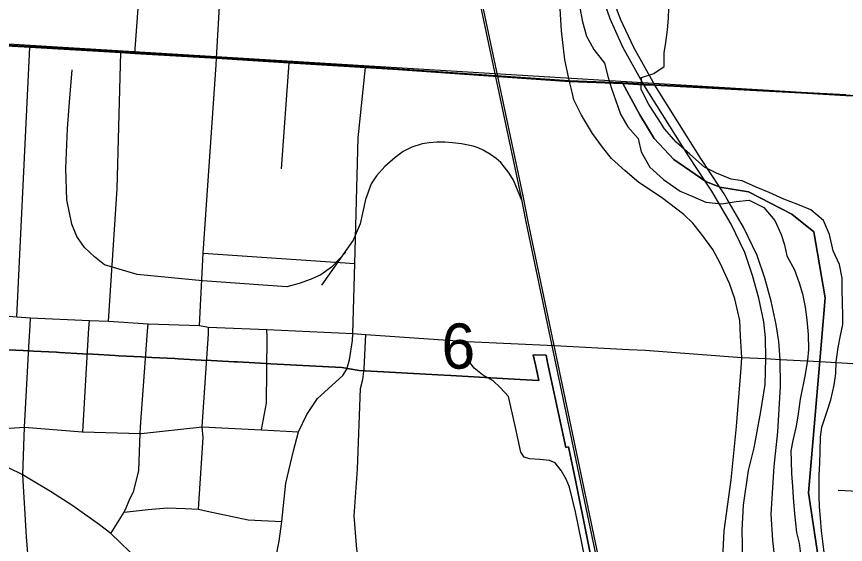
# Model space of a CAD drawing. Extents: x 114843 to 284848, y 317643 to 566895.
# Drawn here: x 196197 to 200250, y 394024 to 396605 of the extents above; entities that cross this region are included whole.
import ezdxf

# ---------------------------------------------------------------- set-up
doc = ezdxf.new("R2010")
doc.units = 0
for name, color, linetype in [('GM_X_City_Street', 7, 'Continuous'), ('GM_X_Corporation', 7, 'Continuous'), ('GM_X_County_Road', 7, 'Continuous'), ('GM_X_Major_River', 7, 'Continuous'), ('GM_X_Rail_Line', 7, 'Continuous'), ('GM_X_Section', 7, 'Continuous'), ('GM_X_Section_Text', 7, 'Continuous'), ('GM_X_State_Route', 7, 'Continuous'), ('GM_X_Township', 7, 'Continuous')]:
    doc.layers.add(name, color=color, linetype=linetype)

msp = doc.modelspace()

# ---------------------------------------------------------------- linework, layer by layer
at = {"layer": 'GM_X_City_Street'}
for p, q in [((196198.4, 395136), (196260.7, 396455.9)), ((197492.4, 395860.2), (197529.4, 396379)), ((199318, 396268.7), (200032.7, 396231.2)), ((197109.5, 395447.7), (197849.9, 395396.7)), ((196549.9, 395081.1), (196553.5, 395117.9)), ((196836.3, 395066.6), (196840.8, 395102.3)), ((196521.2, 394574.3), (196549.9, 395081.1)), ((197134.5, 395054.2), (197135.5, 395086.7)), ((197421.6, 395037.3), (197420.1, 395074.2))]:
    msp.add_line(p, q, dxfattribs=at)
for points in [[(196775.4, 396424.9), (196800.1, 396756.3), (196820, 397255), (196843, 397487.4)], [(197172.2, 396369.3), (197173.9, 396400.7), (197191.6, 396712.1), (197243.4, 397467.7)], [(196119.5, 396463.3), (196260.7, 396455.9), (196705.7, 396429.2), (196775.4, 396424.9), (197173.9, 396400.7), (197529.4, 396379), (197903.5, 396356.2), (198060.9, 396345.3)], [(196646.3, 395115.6), (196688.1, 395762.1), (196705.7, 396429.2)], [(197091.3, 395093.8), (197109.5, 395447.7), (197172.2, 396369.3)], [(197839.5, 395021.2), (197841.2, 395055.7), (197849.9, 395396.7), (197867.4, 396011.1), (197903.5, 396356.2)], [(198060.9, 396345.3), (198900.2, 396287.4), (199160.5, 396277.3), (199264.4, 396271.7), (199318, 396268.7)], [(200032.7, 396231.2), (200252.1, 396219.6), (200800.3, 396195), (201422.5, 396170.3), (201797.5, 396152.1), (202181.5, 396136), (202406.4, 396123.8), (202517.7, 396122)], [(194983, 395195.2), (195078.6, 395191.6), (195385.9, 395181.7), (195677.7, 395165.5), (195968.6, 395149), (196026, 395150.9), (196198.4, 395136), (196264.7, 395132), (196553.5, 395117.9), (196646.3, 395115.6), (196840.8, 395102.3), (197091.3, 395093.8), (197135.5, 395086.7), (197420.1, 395074.2), (197841.2, 395055.7), (197905, 395050.3), (198400.2, 395015.5), (198826.8, 394997.1), (199191.2, 394977.5)], [(196256.9, 394987.6), (196262.7, 395094.9), (196264.7, 395132)], [(196657.9, 394077.9), (196722.3, 394180.8), (196732.5, 394203.5), (196747.9, 394238.3), (196769.2, 394286.2), (196794.6, 394385.3), (196800.2, 394566.2), (196803.3, 394598.1), (196836.3, 395066.6)], [(197086.8, 394195.6), (197109.1, 394545.9), (197104.5, 394598.7), (197134.5, 395054.2)], [(198334.6, 392205.3), (198236.7, 392578.4), (198145.6, 392887.4), (197899.9, 393703.3), (197887.2, 393761.6), (197895.9, 393799.5), (197860.9, 394001), (197847.5, 394163.7), (197864.3, 394391.2), (197879.1, 394786.5), (197890.3, 394830.7), (197895.7, 394882.5), (197905, 395050.3)], [(197394.2, 394583.4), (197418.5, 394714.6), (197421.6, 395037.3)], [(197445.6, 393634.4), (197409.9, 393712), (197404.9, 393767.9), (197423, 393836.5), (197463.7, 393956.7), (197480.4, 394039.2), (197493.3, 394136.7), (197513.1, 394324), (197551.4, 394481), (197575.4, 394573.9), (197616.1, 394659.8), (197668.3, 394736.7), (197792.3, 394849.7), (197812.2, 394880), (197824.4, 394925.6), (197839.5, 395021.2)], [(198991, 393880.1), (198929.9, 394182.6), (198901, 394303), (198884.8, 394342.1), (198859.3, 394385.9), (198830, 394423.1), (198802.8, 394434.1), (198756, 394438.4), (198705.5, 394441.8), (198679.3, 394450), (198662.3, 394475.2), (198637.1, 394595.6), (198602.3, 394746.8), (198561.8, 394791.4), (198527, 394822.9), (198475.3, 394853.4), (198434.9, 394884.9), (198416, 394910.9), (198400.8, 394949.2), (198399.6, 394980), (198400.2, 395015.5)], [(196273.1, 391460.7), (196310.2, 392154.4), (196350.5, 393027.2), (196366, 393382.2), (196317.5, 393607.5), (196255.2, 393940.4), (196245.6, 394061.1), (196227.8, 394363.9), (196235.7, 394597.5), (196256.9, 394987.6)], [(199191.2, 394977.5), (199271.1, 394973.2), (199743.5, 394938.2)], [(199743.5, 394938.2), (199860, 394932.2), (199930.2, 394928.6), (200125.7, 394918.1), (200738.7, 394880.2), (201063, 394863.6), (201358.9, 394851), (201739.1, 394824.3), (202119.2, 394811.2), (202612.4, 394779.7), (202956.4, 394766.8), (203157.5, 394757.7), (203296.5, 394745), (203346.1, 394731.7)], [(195790.6, 394569.9), (195942.4, 394577.1), (196235.7, 394597.5), (196517, 394574.4), (196521.2, 394574.3), (196800.2, 394566.2), (196805.9, 394566), (197104.5, 394598.7), (197394.2, 394583.4), (197575.4, 394573.9)], [(196796, 393943.5), (196657.9, 394077.9), (196602, 394120.1), (196471.1, 394212.9), (196362.1, 394283.3), (196254, 394347.6), (196227.8, 394363.9), (195945.6, 394500.8)], [(200214, 394288.5), (200740.6, 394263.8), (201046, 394249.5), (201322.9, 394236.3), (201726.7, 394217), (201820.1, 394212.5), (202110.9, 394197.1), (202445, 394179.4), (202703.3, 394196.9), (202921.6, 394154.1), (202929.9, 394153.7), (203028.6, 394149), (203108.2, 394145.3), (203299.5, 394136.2), (203455.4, 394128.9), (203595.9, 394140)], [(196722.3, 394180.8), (196840.2, 394193.8), (196932.2, 394202.3), (197021.6, 394199.5), (197086.8, 394195.6), (197129.4, 394187.2), (197329.6, 394144.8), (197493.3, 394136.7)]]:
    msp.add_lwpolyline(points, dxfattribs=at)
at = {"layer": 'GM_X_Corporation'}
for points in [[(196115.8, 394977.6), (196228.5, 394971.7), (196278.8, 394969), (196392.3, 394963.2), (196407.3, 394962.4), (196519.5, 394956.4), (196569, 394953.3), (196679.5, 394947.6), (196696.3, 394946.5), (196807.9, 394940.9), (196858.2, 394938.5), (196970.2, 394932.4), (196986.3, 394931.3), (197098.9, 394925), (197148.7, 394922.5), (197260.8, 394916.6), (197276.9, 394916.1), (197389.2, 394909.9), (197439.6, 394907.3), (197565, 394900.5), (197787.5, 394888.6), (197872.6, 394874), (198257.1, 394852.8), (198320.1, 394849.3), (198600.2, 394833.8), (198688.6, 394829), (198750.5, 394825.5), (198734.6, 394901.3), (198722.9, 394951.5), (198785.9, 394949.4), (198793.4, 394913.6), (198881.7, 394497.2), (198896.2, 394500.6), (198929.3, 394338.5), (199045.9, 393763.3)], [(199045.9, 393763.3), (198929.3, 394338.5), (198896.2, 394500.6), (198881.7, 394497.2), (198793.4, 394913.6), (198785.9, 394949.4), (198722.9, 394951.5), (198734.6, 394901.3), (198750.5, 394825.5), (198688.6, 394829), (198600.2, 394833.8), (198320.1, 394849.3), (198257.1, 394852.8), (197872.6, 394874), (197787.5, 394888.6), (197565, 394900.5), (197439.6, 394907.3), (197389.2, 394909.9), (197276.9, 394916.1), (197260.8, 394916.6), (197148.7, 394922.5), (197098.9, 394925), (196986.3, 394931.3), (196970.2, 394932.4), (196858.2, 394938.5), (196807.9, 394940.9), (196696.3, 394946.5), (196679.5, 394947.6), (196569, 394953.3), (196519.5, 394956.4), (196407.3, 394962.4), (196392.3, 394963.2), (196278.8, 394969), (196228.5, 394971.7), (196115.8, 394977.6)]]:
    msp.add_lwpolyline(points, dxfattribs=at)
at = {"layer": 'GM_X_County_Road'}
for points in [[(198913, 396235), (198900.2, 396287.4), (198878.3, 396392.7), (198860.9, 396534.4), (198847.6, 396754.8), (198820.9, 397037.1), (198803.8, 397290.2), (198799.6, 397337.4)], [(199739.4, 394886.3), (199743.5, 394938.2), (199736.8, 395042.5), (199732.9, 395117.9), (199708.9, 395225.2), (199682.3, 395299.2), (199637, 395399.3), (199601.3, 395465.9), (199548, 395539.4), (199504.3, 395595.3), (199458.8, 395636.7), (199350.2, 395720.5), (199240.2, 395793.9), (199171.8, 395850.8), (199105.7, 395910.1), (199061.9, 395966.1), (199013.4, 396032.6), (198958.8, 396122.5), (198921.9, 396198.4), (198913, 396235)], [(199740.1, 391894), (199741.2, 391934.1), (199760.5, 392260.5), (199780.2, 392445.9), (199790.8, 392606.6), (199793, 392789.5), (199785.1, 392911.4), (199771, 393068.4), (199738.3, 393262.3), (199659, 393805), (199648.5, 393926.1), (199656.2, 394089.9), (199691.6, 394339.7), (199717.2, 394600.8), (199739.4, 394886.3)]]:
    msp.add_lwpolyline(points, dxfattribs=at)
at = {"layer": 'GM_X_Major_River'}
for points in [[(198951.6, 396647.9), (198963.7, 396579.7), (198983.8, 396509.6), (199019.9, 396443.6), (199072, 396377.5), (199090, 396307.4), (199104.1, 396257.3), (199126.2, 396193.2), (199150.3, 396127.2), (199186.4, 396065.1), (199236.4, 396009.1), (199250.5, 395943), (199292.6, 395868.9), (199360.7, 395808.9), (199440.8, 395750.9), (199502.9, 395724.9), (199566.9, 395696.9), (199644.9, 395689), (199714.9, 395701.1), (199778.9, 395707.2), (199851, 395671.2), (199905.1, 395607.2), (199935.2, 395539.1), (199951.2, 395489.1), (199963.3, 395435), (200001.4, 395366.9), (200023.5, 395302.8), (200039.6, 395248.7), (200053.6, 395184.6), (200061.7, 395122.5), (200067.8, 395050.4), (200069.9, 394976.3), (200064, 394924.2), (200052.1, 394854), (200028.2, 394733.8), (200018.3, 394661.6), (200008.4, 394601.5), (199992.5, 394531.4), (199982.5, 394481.2)], [(200204, 394916.3), (200213.9, 394986.5), (200225.9, 395044.6), (200237.8, 395098.7), (200237.7, 395148.8), (200235.7, 395200.9), (200233.6, 395273), (200233.5, 395325.1), (200221.4, 395393.2), (200189.3, 395459.3), (200171.2, 395539.4), (200143.1, 395607.5), (200081, 395659.5), (200017, 395685.5), (199948.9, 395711.5), (199876.9, 395745.4), (199812.9, 395771.4), (199744.8, 395801.4), (199690.8, 395809.3), (199618.7, 395839.3), (199560.7, 395869.2), (199488.6, 395931.3), (199422.5, 395991.3), (199364.4, 396055.3), (199334.3, 396105.4), (199288.2, 396175.4), (199250.1, 396247.5), (199252.1, 396307.6), (199312.1, 396325.7), (199364, 396359.9), (199363.9, 396428), (199371.9, 396478.1), (199379.8, 396540.2), (199383.7, 396596.3), (199385.7, 396646.4)], [(200265.8, 393553.9), (200241.7, 393612), (200215.6, 393676.1), (200179.5, 393792.2), (200167.4, 393854.3), (200151.3, 393922.4), (200145.2, 393984.6), (200139.1, 394038.6), (200133.1, 394090.7), (200127, 394152.8), (200122.9, 394206.9), (200120.8, 394261), (200120.7, 394363.2), (200124.6, 394419.3), (200126.6, 394481.4), (200128.5, 394547.6), (200134.4, 394597.7), (200158.3, 394669.8), (200178.2, 394730), (200194.2, 394802.1), (200202.1, 394860.2), (200204, 394916.3)], [(199982.5, 394481.2), (199984.6, 394431.2), (199986.7, 394371), (199990.8, 394306.9), (199994.8, 394252.8), (200000.9, 394172.7), (200011.1, 394082.6), (200023.1, 394030.5), (200033.2, 393952.3)]]:
    msp.add_lwpolyline(points, dxfattribs=at)
at = {"layer": 'GM_X_Rail_Line'}
for points in [[(200428.9, 390462.2), (200106.8, 390662.7), (200002.2, 390739), (199906.7, 390823), (199834.9, 390899.7), (199750.3, 391009.9), (199689.4, 391107.8), (199645.5, 391195.7), (199613.6, 391274.3), (199583.3, 391362.1), (199543.4, 391519.6), (199505.9, 391702), (199284.7, 392762.9), (199266.5, 392852.7), (199141.9, 393445.2), (199094.1, 393666.8), (198688.4, 395601.5), (198663.9, 395726.5), (198431.8, 396818.7)], [(200434.1, 390470.8), (200112.4, 390671), (200008.5, 390746.8), (199913.7, 390830.2), (199842.6, 390906.1), (199758.6, 391015.6), (199698.2, 391112.7), (199654.7, 391199.8), (199623, 391277.8), (199593, 391365), (199553.2, 391521.9), (199515.7, 391704), (199294.6, 392764.9), (199276.4, 392854.7), (199151.8, 393447.3), (199104, 393668.8), (198698.3, 395603.4), (198673.7, 395728.5), (198441.6, 396820.8)], [(197806.5, 395452.6), (197736.2, 395380), (197684.1, 395341.3), (197636.7, 395321.2), (197578.8, 395299), (197518.4, 395283.2), (197379.9, 395292.5), (197105.5, 395312.3), (196786.7, 395343.7), (196626.3, 395391), (196577.6, 395429.6), (196528.5, 395476.3), (196491.1, 395529), (196467.2, 395589.3), (196441.9, 395709.4), (196438.3, 395862.3), (196445.7, 396056.8), (196456.1, 396185.9), (196468.8, 396343.9)], [(198668.8, 395701.4), (198626.5, 395804.2), (198604.9, 395838.7), (198582.5, 395867.7), (198564.4, 395891.7), (198542.5, 395911.4), (198513.9, 395931.1), (198478.1, 395952.4), (198454.5, 395962.5), (198430, 395971.4), (198371.5, 395983.3), (198328.6, 395988.1), (198290.1, 395990.5), (198252, 395990.3), (198214.2, 395987.7), (198180.4, 395982.4), (198129.5, 395965.6), (198087.3, 395945.5), (198047.9, 395915.5), (197997.7, 395872.5), (197956.1, 395825.6), (197930.6, 395786.4), (197902.1, 395709.8), (197876.3, 395590.8), (197842.7, 395510.9), (197688, 395291.4)]]:
    msp.add_lwpolyline(points, dxfattribs=at)
at = {"layer": 'GM_X_Section'}
msp.add_lwpolyline([(201130, 396169.1), (200998.6, 393652.7), (198288.5, 393799.6), (195571.8, 393937.1), (195727.2, 396497.5)], close=True, dxfattribs=at)
at = {"layer": 'GM_X_State_Route'}
for points in [[(199672.1, 395711.8), (199656.7, 395738.2), (199637.4, 395767.3), (199541.9, 395911.1), (199318, 396268.7), (199214.9, 396454.2), (199149, 396591.5), (199101.7, 396725.5), (199068.4, 396859.6), (199050.3, 396949.8), (199037.8, 397079.5), (199033.4, 397212.6), (199036.2, 397305.3), (199044.8, 397383.6), (199056.3, 397468.4)], [(199747.6, 393952.5), (199744, 394094.1), (199751.6, 394215.7), (199776.4, 394385.5), (199802.9, 394496.7), (199835.8, 394673.3), (199857.4, 394806.4), (199860, 394932.2), (199858.1, 395033.4), (199851.3, 395113), (199826.1, 395227.5), (199795.2, 395338.5), (199757.3, 395450.5), (199691.5, 395589), (199596.5, 395751.6), (199567.7, 395794.9), (199481.7, 395924.5), (199264.4, 396271.7), (199257.8, 396282.2), (199160.5, 396454.7), (199098.7, 396593.2), (199059.6, 396707.6)], [(199949, 393646.5), (199923.2, 393788.6), (199893.9, 394043.9), (199886.7, 394172.2), (199900.6, 394404.8), (199919.9, 394573.8), (199932.2, 394796.3), (199930.2, 394928.6), (199923.6, 395016.3), (199911.4, 395099.5), (199886.3, 395214), (199855.4, 395325), (199817.5, 395437.1), (199751.7, 395575.6), (199672.1, 395711.8)]]:
    msp.add_lwpolyline(points, dxfattribs=at)
at = {"layer": 'GM_X_Township'}
for points in [[(196118.3, 396466.2), (196259.5, 396458.7), (196704.6, 396432), (196774.3, 396427.8), (197172.8, 396403.5), (197528.2, 396381.8), (197902.3, 396359), (198899, 396290.2), (199159.4, 396280.1), (199243.7, 396123.6), (199315.2, 396009.3), (199409.9, 395905.9), (199566.6, 395797.8), (199636.2, 395770.1), (199776.2, 395747.8), (199987.9, 395638.1), (200095.8, 395552.4), (200150.9, 395229.5), (200124.6, 394921), (200069.5, 394275.3), (200134.4, 393843.2), (200253.2, 393296.6)], [(200251, 396222.4), (199316.8, 396271.6), (199263.3, 396274.5), (199159.4, 396280.1), (198899, 396290.2), (197902.3, 396359), (197528.2, 396381.8), (197172.8, 396403.5), (196774.3, 396427.8), (196704.6, 396432), (196259.5, 396458.7), (196118.3, 396466.2)], [(200253.2, 393296.6), (200134.4, 393843.2), (200069.5, 394275.3), (200124.6, 394921), (200150.9, 395229.5), (200095.8, 395552.4), (199987.9, 395638.1), (199776.2, 395747.8), (199636.2, 395770.1), (199566.6, 395797.8), (199409.9, 395905.9), (199315.2, 396009.3), (199243.7, 396123.6), (199159.4, 396280.1), (199263.3, 396274.5), (199316.8, 396271.6), (200251, 396222.4)]]:
    msp.add_lwpolyline(points, dxfattribs=at)

# ---------------------------------------------------------------- texts
at = {"layer": 'GM_X_Section_Text'}
msp.add_text('6', height=221, rotation=0.4134, dxfattribs=at).set_placement((198275.4, 394882.6))

doc.saveas('drawing.dxf')
